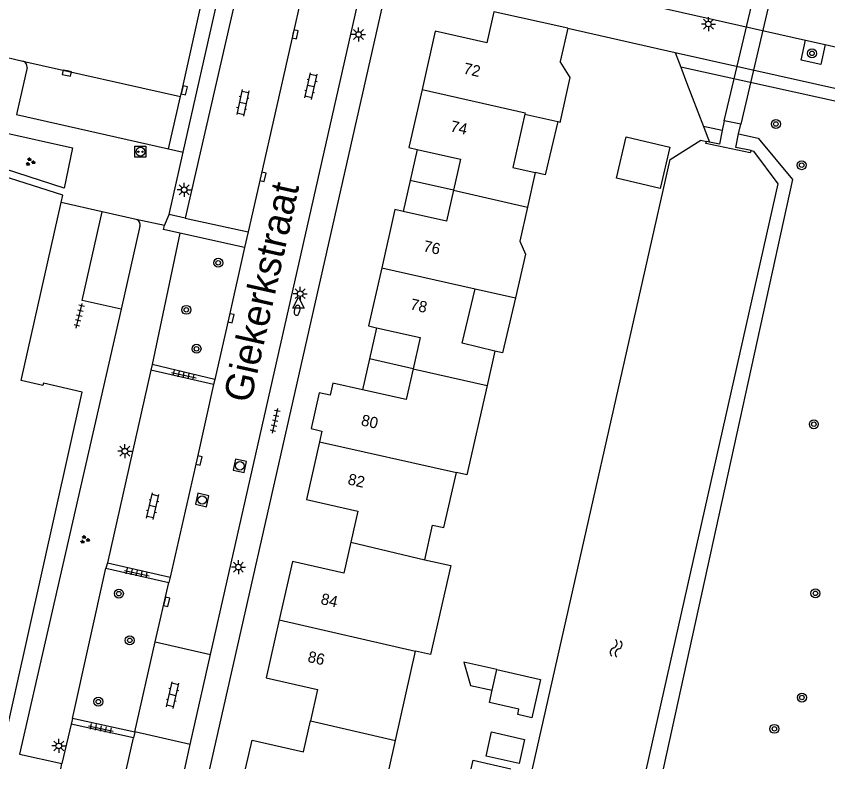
# Model space of a CAD drawing. Extents: x 128000 to 131008, y 398996 to 402500.
# Drawn here: x 128649.8 to 128722.1, y 399000 to 399067 of the extents above; entities that cross this region are included whole.
import ezdxf

# ---------------------------------------------------------------- set-up
doc = ezdxf.new("R2010")
doc.units = 0
for name, color, linetype in [('gg-afsc-hekwerk', 7, 'Continuous'), ('gg-afsc-muur', 7, 'Continuous'), ('gg-anno-huisnummerreeks BGT', 7, 'Continuous'), ('gg-anno-openbare ruimte label', 7, 'Continuous'), ('gg-bbg-gedigitaliseerde bebouwing', 7, 'Continuous'), ('gg-bbg-gedigitaliseerde bijgebouw', 7, 'Continuous'), ('gg-bbg-hoofdgebouw', 7, 'Continuous'), ('gg-bbg-luifel en loopbrug', 7, 'Continuous'), ('gg-bbg-overig bouwwerk', 7, 'Continuous'), ('gg-bbg-tussenscheiding', 7, 'Continuous'), ('gg-knt-verharding', 7, 'Continuous'), ('gg-knt-verharding nz', 7, 'Continuous'), ('gg-kntw-beschoeiing', 7, 'Continuous'), ('gg-kwrk-duiker nz vlak', 7, 'Continuous'), ('gg-kwrk-uitstroombak niveau min 01', 7, 'Continuous'), ('gt-grn-groengrens', 7, 'Continuous'), ('gt-grn-weggrens', 7, 'Continuous'), ('gt-symb-boom', 7, 'Continuous'), ('gt-symb-brandkraan', 7, 'Continuous'), ('gt-symb-groenvak', 7, 'Continuous'), ('gt-symb-klinker verharding', 7, 'Continuous'), ('gt-symb-kolk', 7, 'Continuous'), ('gt-symb-laadpunt elektrisch vervoer', 7, 'Continuous'), ('gt-symb-lichtmast', 7, 'Continuous'), ('gt-symb-rioolschacht', 7, 'Continuous'), ('gt-symb-tegel verharding', 7, 'Continuous'), ('gt-symb-waterafsluiter', 7, 'Continuous'), ('gt-symb-watersymbool', 7, 'Continuous')]:
    doc.layers.add(name, color=color, linetype=linetype)

# ---------------------------------------------------------------- blocks, each defined once
blk = doc.blocks.new('gt0-KOLK')
at = {"layer": 'gt-symb-kolk'}
blk.add_lwpolyline([(0, 0), (0.375, 0), (0.375, 0.4), (-0.375, 0.4), (-0.375, 0), (0, 0)], dxfattribs=at)
blk = doc.blocks.new('gt0-BOOM')
at = {"layer": 'gt-symb-boom'}
for radius in [0.4, 0.2]:
    blk.add_circle((0, 0), radius, dxfattribs=at)
blk = doc.blocks.new('gt0-LMAST')
at = {"layer": 'gt-symb-lichtmast'}
for p, q in [((-0.182, 0.173), (-0.447, 0.438)), ((-0.005, 0.246), (-0.005, 0.621)), ((0.172, 0.173), (0.437, 0.438)), ((-0.255, -0.004), (-0.63, -0.004)), ((-0.182, -0.181), (-0.447, -0.446)), ((-0.005, -0.254), (-0.005, -0.629)), ((0.437, -0.446), (0.172, -0.181)), ((0.245, -0.004), (0.62, -0.004))]:
    blk.add_line(p, q, dxfattribs=at)
blk.add_circle((-0.005, -0.004), 0.25, dxfattribs=at)
blk = doc.blocks.new('gt0-KL1')
at = {"layer": 'gt-symb-klinker verharding'}
for p, q in [((-1.15, 0.3), (1.15, 0.3)), ((-1, -0.3), (-1, 0.3)), ((-0.5, 0.3), (-0.5, 0.45)), ((0, -0.3), (0, 0.3)), ((0.5, 0.3), (0.5, 0.45)), ((1, -0.3), (1, 0.3)), ((-1.15, -0.3), (1.15, -0.3)), ((-0.5, -0.45), (-0.5, -0.3)), ((0.5, -0.45), (0.5, -0.3))]:
    blk.add_line(p, q, dxfattribs=at)
blk = doc.blocks.new('gt0-GRVAK')
at = {"layer": 'gt-symb-groenvak'}
for p, q in [((-0.11, 0.189), (-0.228, 0.24)), ((-0.182, 0.153), (0.088, 0.153)), ((-0.091, 0.211), (-0.156, 0.322)), ((-0.047, 0.214), (-0.047, 0.393)), ((-0.004, 0.211), (0.061, 0.322)), ((0.015, 0.189), (0.133, 0.24)), ((0.262, -0.052), (0.197, 0.059)), ((0.305, -0.049), (0.305, 0.13)), ((0.349, -0.052), (0.414, 0.059)), ((-0.245, -0.228), (-0.363, -0.177)), ((-0.318, -0.264), (-0.047, -0.264)), ((-0.226, -0.206), (-0.291, -0.095)), ((-0.183, -0.203), (-0.183, -0.024)), ((-0.139, -0.206), (-0.074, -0.095)), ((-0.12, -0.228), (-0.002, -0.177)), ((0.243, -0.074), (0.125, -0.023)), ((0.17, -0.11), (0.441, -0.11)), ((0.368, -0.074), (0.486, -0.023))]:
    blk.add_line(p, q, dxfattribs=at)
blk = doc.blocks.new('gt0-LEV')
at = {"layer": 'gt-symb-laadpunt elektrisch vervoer'}
blk.add_lwpolyline([(-0.486, 0.501), (0.486, 0.501), (0.486, -0.499), (-0.486, -0.499)], close=True, dxfattribs=at)
for centre, radius in [((0, 0), 0.393), ((-0.186, 0), 0.0566), ((0.186, 0), 0.0566)]:
    blk.add_circle(centre, radius, dxfattribs=at)
blk = doc.blocks.new('gt0-TEG1')
at = {"layer": 'gt-symb-tegel verharding'}
for p, q in [((-1.125, 0), (1.125, 0)), ((-0.9, -0.25), (-0.9, 0.25)), ((-0.45, -0.25), (-0.45, 0.25)), ((0, -0.25), (0, 0.25)), ((0.45, -0.25), (0.45, 0.25)), ((0.9, -0.25), (0.9, 0.25))]:
    blk.add_line(p, q, dxfattribs=at)
blk = doc.blocks.new('gt0-BR')
at = {"layer": 'gt-symb-brandkraan'}
for centre, radius, start, end in [((-0.244, 0), 0.206, 107.56694, 252.43307), ((0.599, -2.664), 3, 106.89205, 107.56694), ((0, -0.691), 0.938, 73.10799, 106.89205), ((-0.599, -2.664), 3, 72.43309, 73.10799), ((0.244, 0), 0.206, 287.56695, 72.43309), ((0.599, 2.664), 3, 252.43307, 253.10797), ((0, 0.691), 0.938, 253.10797, 286.89206), ((-0.599, 2.664), 3, 286.89206, 287.56695)]:
    blk.add_arc(centre, radius, start, end, dxfattribs=at)
blk = doc.blocks.new('gt0-WAFSL')
at = {"layer": 'gt-symb-waterafsluiter'}
for p, q in [((-0.5, -0.333), (0, 0.667)), ((0, 0.667), (0.5, -0.333)), ((0.5, -0.333), (-0.5, -0.333))]:
    blk.add_line(p, q, dxfattribs=at)
blk = doc.blocks.new('gt0-RS')
at = {"layer": 'gt-symb-rioolschacht'}
blk.add_lwpolyline([(-0.5, -0.5), (0.5, -0.5), (0.5, 0.5), (-0.5, 0.5)], close=True, dxfattribs=at)
blk.add_circle((0, 0), 0.375, dxfattribs=at)
blk = doc.blocks.new('gt0-WA')
at = {"layer": 'gt-symb-watersymbool'}
for centre, start, end in [((-0.323, 0.022), 28.07249, 151.92751), ((0.427, 0.422), 208.07248, 331.92751), ((-0.323, -0.428), 28.07249, 151.92751), ((0.427, -0.028), 208.07248, 331.92751)]:
    blk.add_arc(centre, 0.425, start, end, dxfattribs=at)

msp = doc.modelspace()

# ---------------------------------------------------------------- linework, layer by layer
at = {"layer": 'gg-afsc-hekwerk'}
msp.add_line((128657.486, 399049.627), (128653.854, 399050.44), dxfattribs=at)
at = {"layer": 'gg-afsc-muur'}
for p, q in [((128698.97, 399065.961), (128708.528, 399063.817)), ((128708.528, 399063.817), (128709.029, 399062.508)), ((128709.029, 399062.508), (128709.55, 399061.148)), ((128709.55, 399061.148), (128711.059, 399057.209)), ((128711.059, 399057.209), (128711.586, 399055.832))]:
    msp.add_line(p, q, dxfattribs=at)
at = {"layer": 'gg-bbg-gedigitaliseerde bebouwing'}
for p, q in [((128696.071, 399053.108), (128695.373, 399050.015)), ((128690.713, 399042.751), (128694.317, 399041.937)), ((128683.619, 399002.522), (128685.415, 399010.474)), ((128683.048, 399000), (128683.619, 399002.522))]:
    msp.add_line(p, q, dxfattribs=at)
for points in [[(128695.373, 399050.015), (128694.69, 399046.991), (128695.201, 399045.85), (128694.317, 399041.937)], [(128692.482, 399037.207), (128689.563, 399037.899), (128690.713, 399042.751)], [(128691.792, 399034.153), (128689.989, 399026.174), (128689.054, 399026.385)], [(128686.232, 399018.625), (128686.928, 399021.708), (128687.945, 399021.478), (128689.054, 399026.385)], [(128686.232, 399018.625), (128688.54, 399018.11), (128686.747, 399010.173), (128685.415, 399010.474)]]:
    msp.add_lwpolyline(points, dxfattribs=at)
at = {"layer": 'gg-bbg-gedigitaliseerde bijgebouw'}
msp.add_line((128692.229, 399006.993), (128692.647, 399008.841), dxfattribs=at)
for points in [[(128692.647, 399008.841), (128696.548, 399007.959), (128695.777, 399004.545), (128694.509, 399004.832), (128694.619, 399005.319), (128691.986, 399005.914), (128692.229, 399006.993)], [(128692.189, 399003.28), (128695.115, 399002.619), (128694.631, 399000.473), (128691.704, 399001.134), (128692.189, 399003.28)], [(128690.375, 399000), (128690.546, 399000.755), (128693.89, 399000)]]:
    msp.add_lwpolyline(points, dxfattribs=at)
at = {"layer": 'gg-bbg-hoofdgebouw'}
for p, q in [((128698.97, 399065.961), (128692.38, 399067.441)), ((128698.97, 399065.961), (128698.305, 399063.005)), ((128695.15, 399058.312), (128698.077, 399057.655)), ((128692.482, 399037.207), (128691.792, 399034.153))]:
    msp.add_line(p, q, dxfattribs=at)
for points in [[(128692.38, 399067.441), (128691.75, 399064.671), (128687.16, 399065.711), (128685.99, 399060.524)], [(128698.322, 399057.7), (128699.196, 399061.585), (128698.305, 399063.005)], [(128685.99, 399060.524), (128684.82, 399055.341), (128685.55, 399055.176)], [(128695.15, 399058.312), (128694.077, 399053.558), (128696.071, 399053.108)], [(128698.077, 399057.655), (128698.301, 399057.605), (128698.322, 399057.7)], [(128685.55, 399055.176), (128689.41, 399054.301), (128688.786, 399051.539)], [(128653.854, 399050.44), (128654.004, 399051.107), (128645.209, 399053.902)], [(128688.786, 399051.539), (128688.16, 399048.771), (128684.297, 399049.646)], [(128645.421, 399002.419), (128645.581, 399002.375), (128645.598, 399002.455), (128647.532, 399002.008), (128647.49, 399001.823), (128648.6, 399001.572), (128655.728, 399033.541), (128652.271, 399034.34), (128652.206, 399034.13), (128650.283, 399034.58), (128653.854, 399050.44)], [(128684.297, 399049.646), (128683.57, 399049.811), (128682.4, 399044.629)], [(128682.4, 399044.629), (128681.23, 399039.451), (128681.928, 399039.293)], [(128681.928, 399039.293), (128685.83, 399038.411), (128685.204, 399035.641)], [(128685.204, 399035.641), (128684.58, 399032.881), (128680.676, 399033.765)], [(128680.676, 399033.765), (128678.04, 399034.361), (128677.796, 399033.278), (128676.823, 399033.497), (128676.102, 399030.298), (128677.074, 399030.078), (128676.862, 399029.136)], [(128676.862, 399029.136), (128675.7, 399023.981), (128680.28, 399022.941), (128679.655, 399020.179)], [(128679.655, 399020.179), (128679.03, 399017.421), (128674.45, 399018.461), (128673.279, 399013.271)], [(128673.279, 399013.271), (128672.11, 399008.091), (128676.69, 399007.051), (128676.065, 399004.284)], [(128670.28, 399000), (128670.86, 399002.561), (128675.44, 399001.521), (128676.065, 399004.284)]]:
    msp.add_lwpolyline(points, dxfattribs=at)
at = {"layer": 'gg-bbg-luifel en loopbrug'}
for p, q in [((128685.55, 399055.176), (128684.925, 399052.417)), ((128684.925, 399052.417), (128684.297, 399049.646)), ((128688.786, 399051.539), (128684.925, 399052.417)), ((128681.928, 399039.293), (128681.302, 399036.529)), ((128681.302, 399036.529), (128680.676, 399033.765)), ((128685.204, 399035.641), (128681.302, 399036.529))]:
    msp.add_line(p, q, dxfattribs=at)
for points in [[(128698.077, 399057.655), (128696.95, 399052.9), (128696.071, 399053.108)], [(128704.173, 399056.29), (128708.065, 399055.367), (128707.192, 399051.685), (128703.299, 399052.608), (128704.173, 399056.29)], [(128694.317, 399041.937), (128693.157, 399037.047), (128692.482, 399037.207)], [(128692.647, 399008.841), (128689.72, 399009.502), (128690.303, 399007.428), (128692.229, 399006.993)]]:
    msp.add_lwpolyline(points, dxfattribs=at)
at = {"layer": 'gg-bbg-overig bouwwerk'}
for p, q in [((128660.521, 399048.944), (128657.486, 399049.627)), ((128660.851, 399048.324), (128659.194, 399040.943))]:
    msp.add_line(p, q, dxfattribs=at)
msp.add_lwpolyline([(128659.194, 399040.943), (128655.711, 399041.725), (128657.486, 399049.627)], dxfattribs=at)
msp.add_arc((128660.385, 399048.474), 0.489, 342.17286, 73.87614, dxfattribs=at)
at = {"layer": 'gg-bbg-tussenscheiding'}
for p, q in [((128685.99, 399060.524), (128695.18, 399058.445)), ((128695.18, 399058.445), (128695.15, 399058.312)), ((128688.786, 399051.539), (128695.373, 399050.015)), ((128682.4, 399044.629), (128690.713, 399042.751)), ((128685.204, 399035.641), (128691.792, 399034.153)), ((128676.862, 399029.136), (128689.054, 399026.385)), ((128679.655, 399020.179), (128686.232, 399018.625)), ((128673.279, 399013.271), (128685.415, 399010.474)), ((128676.065, 399004.284), (128683.619, 399002.522))]:
    msp.add_line(p, q, dxfattribs=at)
at = {"layer": 'gg-knt-verharding'}
for p, q in [((128664.713, 399054.922), (128668.96, 399073.779)), ((128669.928, 399071.009), (128664.903, 399049.054)), ((128667.154, 399010.165), (128680.703, 399070.133)), ((128667.102, 399000), (128682.86, 399069.641)), ((128701.118, 399069.201), (128720.141, 399064.904)), ((128720.141, 399064.904), (128721.897, 399064.507)), ((128721.897, 399064.507), (128735.966, 399061.329)), ((128647.795, 399063.638), (128650.445, 399063.041)), ((128708.528, 399063.817), (128736.954, 399057.441)), ((128663.4, 399055.227), (128664.485, 399059.899)), ((128663.462, 399049.368), (128664.713, 399054.922)), ((128663.047, 399048.39), (128660.521, 399048.944)), ((128664.903, 399049.054), (128663.462, 399049.368)), ((128664.903, 399049.054), (128670.497, 399047.819)), ((128670.18, 399046.45), (128664.417, 399047.714)), ((128670.497, 399047.819), (128670.18, 399046.45)), ((128661.963, 399036), (128661.828, 399035.505)), ((128667.535, 399034.689), (128661.963, 399036)), ((128661.828, 399035.505), (128657.964, 399018.357)), ((128667.424, 399034.223), (128661.828, 399035.505)), ((128667.535, 399034.689), (128667.424, 399034.223)), ((128657.964, 399018.357), (128657.83, 399017.862)), ((128657.964, 399018.357), (128663.558, 399017.081)), ((128657.83, 399017.862), (128663.437, 399016.584)), ((128663.558, 399017.081), (128663.437, 399016.584)), ((128662.219, 399011.318), (128663.437, 399016.584)), ((128660.402, 399003.29), (128662.219, 399011.318)), ((128662.219, 399011.318), (128667.154, 399010.165)), ((128665.348, 399002.175), (128667.154, 399010.165)), ((128654.741, 399003.968), (128653.92, 399000.466)), ((128654.851, 399004.483), (128654.741, 399003.968)), ((128660.284, 399002.77), (128654.741, 399003.968)), ((128660.397, 399003.268), (128654.851, 399004.483)), ((128660.397, 399003.268), (128660.284, 399002.77)), ((128660.397, 399003.268), (128660.402, 399003.29)), ((128665.348, 399002.175), (128660.402, 399003.29)), ((128664.857, 399000), (128665.348, 399002.175)), ((128653.814, 399000), (128653.92, 399000.466))]:
    msp.add_line(p, q, dxfattribs=at)
for points in [[(128664.485, 399059.899), (128664.631, 399060.485), (128668.318, 399077.081)], [(128721.897, 399064.507), (128721.502, 399062.735), (128719.75, 399063.118), (128720.141, 399064.904)], [(128650.806, 399062.475), (128649.88, 399058.271), (128663.4, 399055.227)], [(128647.774, 399053.759), (128648.46, 399056.734), (128654.865, 399055.303), (128654.129, 399051.715), (128647.774, 399053.759)], [(128664.417, 399047.714), (128662.971, 399048.031), (128663.047, 399048.39)], [(128670.18, 399046.45), (128668.784, 399040.174), (128667.535, 399034.689)], [(128659.194, 399040.943), (128650.123, 399001.303), (128653.92, 399000.466)]]:
    msp.add_lwpolyline(points, dxfattribs=at)
msp.add_arc((128650.319, 399062.563), 0.495, 349.78966, 75.27055, dxfattribs=at)
at = {"layer": 'gg-knt-verharding nz'}
for p, q in [((128650.445, 399063.041), (128664.485, 399059.899)), ((128659.657, 399000), (128660.284, 399002.77))]:
    msp.add_line(p, q, dxfattribs=at)
for points in [[(128675.449, 399069.756), (128671.632, 399052.782), (128670.497, 399047.819)], [(128667.424, 399034.223), (128665.927, 399027.513), (128663.558, 399017.081)]]:
    msp.add_lwpolyline(points, dxfattribs=at)
at = {"layer": 'gg-kntw-beschoeiing'}
for points in [[(128695.821, 399000), (128708.1, 399054.281), (128710.81, 399055.991), (128711.314, 399055.888)], [(128715.291, 399055.074), (128715.5, 399055.031), (128717.68, 399052.101), (128705.942, 399000)]]:
    msp.add_lwpolyline(points, dxfattribs=at)
at = {"layer": 'gg-kwrk-duiker nz vlak'}
for p, q in [((128712.9, 399057.731), (128718.51, 399081.381)), ((128719.92, 399081.031), (128714.37, 399057.431))]:
    msp.add_line(p, q, dxfattribs=at)
at = {"layer": 'gg-kwrk-uitstroombak niveau min 01'}
for p, q in [((128712.9, 399057.731), (128712.721, 399056.857)), ((128714.37, 399057.431), (128712.9, 399057.731)), ((128714.189, 399056.546), (128714.37, 399057.431)), ((128711.586, 399055.832), (128711.314, 399055.888))]:
    msp.add_line(p, q, dxfattribs=at)
for points in [[(128712.721, 399056.857), (128712.475, 399055.65), (128711.586, 399055.832)], [(128715.291, 399055.074), (128713.945, 399055.349), (128714.189, 399056.546)], [(128715.291, 399055.074), (128715.221, 399054.875), (128711.272, 399055.687), (128711.314, 399055.888)]]:
    msp.add_lwpolyline(points, dxfattribs=at)
at = {"layer": 'gt-grn-groengrens'}
for p, q in [((128712.721, 399056.857), (128711.059, 399057.209)), ((128664.417, 399047.714), (128661.963, 399036)), ((128654.851, 399004.483), (128657.83, 399017.862))]:
    msp.add_line(p, q, dxfattribs=at)
for points in [[(128732.51, 399026.64), (128733.676, 399031.827), (128739.061, 399055.876), (128709.029, 399062.508)], [(128714.189, 399056.546), (128715.915, 399056.181), (128718.98, 399052.478), (128707.456, 399000)]]:
    msp.add_lwpolyline(points, dxfattribs=at)
at = {"layer": 'gt-grn-weggrens'}
for p, q in [((128663.4, 399055.227), (128664.713, 399054.922)), ((128663.047, 399048.39), (128663.462, 399049.368))]:
    msp.add_line(p, q, dxfattribs=at)

# ---------------------------------------------------------------- block references
at = {"layer": 'gt-symb-boom'}
for p in [(128720.72, 399063.729), (128717.505, 399057.441), (128719.804, 399053.767), (128667.837, 399045.072), (128664.99, 399040.883), (128665.903, 399037.412), (128720.887, 399030.692), (128658.985, 399015.604), (128721.029, 399015.627), (128659.958, 399011.44), (128657.162, 399005.982), (128719.822, 399006.345), (128717.375, 399003.557)]:
    msp.add_blockref('gt0-BOOM', p, dxfattribs=at)
at = {"layer": 'gt-symb-brandkraan', "rotation": 77.28466301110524}
msp.add_blockref('gt0-BR', (128674.86, 399040.844), dxfattribs=at)
at = {"layer": 'gt-symb-groenvak'}
for p in [(128651.084, 399054.061), (128655.943, 399020.408)]:
    msp.add_blockref('gt0-GRVAK', p, dxfattribs=at)
at = {"layer": 'gt-symb-klinker verharding'}
for p, rotation in [((128676.093, 399060.814), 77.29726808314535), ((128670.024, 399059.332), -102.1187603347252), ((128662.01, 399023.384), 77.17287657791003), ((128663.775, 399006.57), 77.17287657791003)]:
    msp.add_blockref('gt0-KL1', p, dxfattribs=dict(at, rotation=rotation))
at = {"layer": 'gt-symb-kolk'}
for p, rotation in [((128674.491, 399065.466), -102.59095061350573), ((128654.4, 399062.159), 167.40904938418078), ((128664.631, 399060.485), -103.93901436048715), ((128671.632, 399052.782), -102.70273191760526), ((128668.784, 399040.174), -102.53502335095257), ((128665.927, 399027.513), -102.59095061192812), ((128663.054, 399014.913), -102.8829794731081)]:
    msp.add_blockref('gt0-KOLK', p, dxfattribs=dict(at, rotation=rotation))
at = {"layer": 'gt-symb-laadpunt elektrisch vervoer'}
msp.add_blockref('gt0-LEV', (128660.907, 399054.967), dxfattribs=at)
at = {"layer": 'gt-symb-lichtmast', "rotation": 90}
msp.add_blockref('gt0-LMAST', (128711.489, 399066.345), dxfattribs=at)
at = {"layer": 'gt-symb-lichtmast'}
for p in [(128680.345, 399065.413), (128664.808, 399051.579), (128675.145, 399042.324), (128659.53, 399028.289), (128669.635, 399017.969), (128653.641, 399002.035)]:
    msp.add_blockref('gt0-LMAST', p, dxfattribs=at)
at = {"layer": 'gt-symb-rioolschacht'}
for p, rotation in [((128669.765, 399026.988), 77.28466301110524), ((128666.409, 399023.944), -102.71533698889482)]:
    msp.add_blockref('gt0-RS', p, dxfattribs=dict(at, rotation=rotation))
at = {"layer": 'gt-symb-tegel verharding'}
for p, rotation in [((128655.462, 399040.356), 76.35276166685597), ((128664.76, 399035.074), -12.354826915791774), ((128672.905, 399030.99), 77.28466301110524), ((128660.581, 399017.428), -12.006708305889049), ((128657.391, 399003.591), -12.0067083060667)]:
    msp.add_blockref('gt0-TEG1', p, dxfattribs=dict(at, rotation=rotation))
at = {"layer": 'gt-symb-waterafsluiter'}
msp.add_blockref('gt0-WAFSL', (128674.978, 399041.355), dxfattribs=at)
at = {"layer": 'gt-symb-watersymbool', "rotation": 77.29726808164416}
msp.add_blockref('gt0-WA', (128703.264, 399010.671), dxfattribs=at)

# ---------------------------------------------------------------- texts
at = {"layer": 'gg-anno-huisnummerreeks BGT'}
for s, p in [('72', (128689.614, 399061.941)), ('74', (128688.451, 399056.788)), ('76', (128686.039, 399046.111)), ('78', (128684.869, 399040.93)), ('80', (128680.497, 399030.605)), ('82', (128679.312, 399025.347)), ('84', (128676.902, 399014.686)), ('86', (128675.74, 399009.537))]:
    msp.add_text(s, height=1, rotation=347.3, dxfattribs=at).set_placement(p)
at = {"layer": 'gg-anno-openbare ruimte label'}
msp.add_text('Giekerkstraat', height=2.5, rotation=77.4, dxfattribs=at).set_placement((128670.722, 399032.5))

doc.saveas('drawing.dxf')
